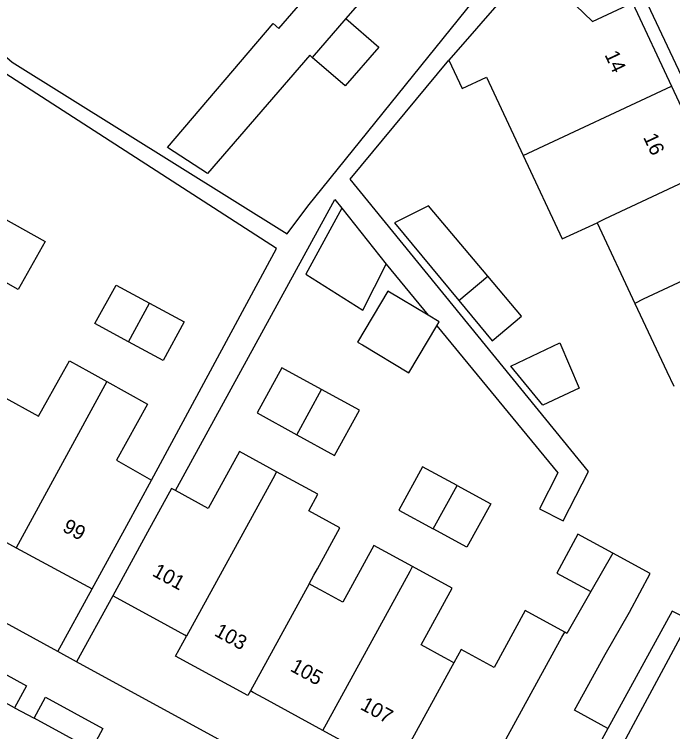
# Model space of a CAD drawing. Extents: x 158352 to 159489, y 383828 to 384597.
# Drawn here: x 159047.88 to 159093.28, y 383975.15 to 384024.65 of the extents above; entities that cross this region are included whole.
import ezdxf

# ---------------------------------------------------------------- set-up
doc = ezdxf.new("R2010")
doc.units = 0
for name, color, linetype in [('IMGEO_Pand', 7, 'Continuous'), ('IMGEO_Pand_nummerreeks', 7, 'Continuous'), ('IMGEO_Rijbaan_lokaal_open', 7, 'Continuous'), ('IMGEO_Voetpad_open', 7, 'Continuous')]:
    doc.layers.add(name, color=color, linetype=linetype)

msp = doc.modelspace()

# ---------------------------------------------------------------- linework, layer by layer
at = {"layer": 'IMGEO_Pand'}
for points in [[(159068.424, 384021.67), (159068.249, 384021.821), (159061.203, 384013.667), (159058.449, 384015.464), (159065.721, 384024.006), (159066.119, 384023.662), (159070.638, 384028.894)], [(159083.633, 384028.131), (159080.349, 384024.361), (159079.746, 384023.669), (159077.843, 384021.484)], [(159083.633, 384028.131), (159087.762, 384024.144), (159090.518, 384025.435), (159093.2, 384019.698)], [(159072.945, 384026.902), (159070.745, 384024.356)], [(159070.745, 384024.356), (159068.424, 384021.67)], [(159070.745, 384024.356), (159073.022, 384022.388), (159070.701, 384019.702), (159068.424, 384021.67)], [(159077.843, 384021.484), (159078.755, 384019.534), (159080.437, 384020.307), (159082.966, 384014.905)], [(159082.966, 384014.905), (159093.2, 384019.698)], [(159093.2, 384019.698), (159095.893, 384013.937)], [(159082.966, 384014.905), (159085.662, 384009.147), (159088.063, 384010.271)], [(159095.893, 384013.937), (159088.57, 384010.515), (159088.063, 384010.271)], [(159070.464, 384011.283), (159067.99, 384006.712), (159071.909, 384004.234), (159073.531, 384007.404)], [(159070.464, 384011.283), (159073.531, 384007.404)], [(159080.524, 384006.582), (159076.44, 384011.422), (159074.087, 384010.261), (159078.525, 384004.899)], [(159047.096, 384010.602), (159050.008, 384008.968), (159048.154, 384005.666), (159045.285, 384007.276)], [(159088.063, 384010.271), (159090.681, 384004.7)], [(159098.497, 384008.367), (159091.258, 384004.984), (159090.681, 384004.7)], [(159078.525, 384004.899), (159080.832, 384002.113), (159082.857, 384003.818), (159080.524, 384006.582)], [(159078.525, 384004.899), (159080.524, 384006.582)], [(159055.749, 384002.056), (159053.442, 384003.304), (159054.9, 384005.97), (159057.202, 384004.724)], [(159076.424, 384003.883), (159073.641, 384005.548), (159071.54, 384002.037), (159071.885, 384001.831), (159075.086, 383999.916), (159077.023, 384003.154)], [(159055.749, 384002.056), (159057.202, 384004.724)], [(159057.202, 384004.724), (159059.604, 384003.425), (159058.145, 384000.759), (159055.749, 384002.056)], [(159090.681, 384004.7), (159092.889, 384000), (159093.359, 383999)], [(159077.023, 384003.154), (159077.186, 384003.427), (159076.424, 384003.883)], [(159082.119, 384000.362), (159085.504, 384001.976), (159086.829, 383998.85), (159084.335, 383997.685), (159082.119, 384000.362)], [(159047.045, 383998.29), (159049.555, 383996.916), (159051.275, 384000), (159051.686, 384000.736), (159053.013, 384000), (159054.255, 383999.311)], [(159069.072, 383998.754), (159066.334, 384000.255), (159064.628, 383997.141), (159067.367, 383995.64)], [(159054.255, 383999.311), (159048.013, 383987.846)], [(159054.255, 383999.311), (159057.055, 383997.758), (159054.93, 383993.874), (159057.336, 383992.511)], [(159067.367, 383995.64), (159069.968, 383994.214), (159071.675, 383997.327), (159069.072, 383998.754)], [(159067.367, 383995.64), (159069.072, 383998.754)], [(159065.971, 383993.09), (159063.419, 383994.486), (159061.259, 383990.54), (159058.989, 383991.782)], [(159078.414, 383992.139), (159076.034, 383993.427), (159074.394, 383990.429), (159076.773, 383989.142)], [(159065.971, 383993.09), (159065.7, 383992.595), (159059.757, 383981.742)], [(159068.217, 383985.354), (159068.543, 383985.95), (159068.777, 383986.377), (159070.337, 383989.227), (159068.199, 383990.398), (159068.819, 383991.531), (159065.971, 383993.09)], [(159053.248, 383984.996), (159055.649, 383989.383), (159057.336, 383992.511)], [(159078.414, 383992.139), (159080.738, 383990.883), (159079.097, 383987.885), (159076.773, 383989.142)], [(159076.773, 383989.142), (159078.414, 383992.139)], [(159058.989, 383991.782), (159058.718, 383991.931), (159057.068, 383988.915), (159054.667, 383984.528)], [(159042.88, 383990.64), (159048.013, 383987.846)], [(159089.148, 383987.472), (159086.747, 383988.771), (159085.301, 383986.098), (159087.64, 383984.832)], [(159075.346, 383986.537), (159072.68, 383987.996), (159070.539, 383984.083), (159069.017, 383984.916), (159068.635, 383985.125), (159068.217, 383985.354)], [(159048.013, 383987.846), (159053.248, 383984.996)], [(159088.812, 383975.372), (159086.519, 383976.627), (159088.631, 383980.486), (159090.293, 383983.397), (159091.739, 383986.07), (159089.148, 383987.472)], [(159089.148, 383987.472), (159087.64, 383984.832)], [(159069.158, 383975.238), (159075.173, 383986.221), (159075.346, 383986.537)], [(159078.198, 383979.909), (159077.865, 383980.091), (159077.533, 383980.273), (159075.939, 383981.145), (159078.073, 383985.045), (159075.346, 383986.537)], [(159068.217, 383985.354), (159064.172, 383977.967)], [(159059.757, 383981.742), (159059.631, 383981.811), (159058.008, 383982.699), (159054.667, 383984.528)], [(159087.64, 383984.832), (159085.985, 383981.934), (159085.834, 383982.017)], [(159085.834, 383982.017), (159083.111, 383983.507), (159080.965, 383979.586), (159078.7, 383980.826), (159078.198, 383979.909)], [(159064.172, 383977.967), (159063.992, 383977.638), (159059.004, 383980.367), (159059.757, 383981.742)], [(159079.683, 383970.783), (159085.648, 383981.678), (159085.834, 383982.017)], [(159078.198, 383979.909), (159077.968, 383979.488), (159074.147, 383972.508)], [(159069.158, 383975.238), (159065.091, 383977.464), (159064.36, 383977.864), (159064.172, 383977.967)], [(159074.147, 383972.508), (159074.032, 383972.571), (159072.657, 383973.323), (159069.158, 383975.238)], [(159088.812, 383975.372), (159087.176, 383972.382), (159084.775, 383967.995)]]:
    msp.add_lwpolyline(points, dxfattribs=at)
at = {"layer": 'IMGEO_Rijbaan_lokaal_open'}
for points in [[(159047.901, 383976.804), (159043.914, 383978.973)], [(159047.901, 383976.804), (159049.247, 383976.073)], [(159053.2, 383973.922), (159049.247, 383976.073)]]:
    msp.add_lwpolyline(points, dxfattribs=at)
at = {"layer": 'IMGEO_Voetpad_open'}
for points in [[(159054.105, 384048.782), (159045, 384037.841), (159042.469, 384029.178), (159040.625, 384026.121), (159046.392, 384022.487), (159047.73, 384021.353), (159066.687, 384009.507), (159068.125, 384011.403), (159080.042, 384026.228)], [(159089.901, 384028.605), (159091.357, 384025.766), (159103.494, 384000), (159105.742, 383995.228), (159103.84, 383994.336)], [(159057.336, 383992.511), (159065.953, 384008.489), (159046.162, 384021.25), (159036.452, 384003.532)], [(159077.023, 384003.154), (159085.363, 383993.003), (159084.103, 383990.528), (159085.736, 383989.697), (159087.474, 383993.113), (159071.041, 384013.27), (159077.843, 384021.484)], [(159058.989, 383991.782), (159069.991, 384011.881), (159070.464, 384011.283)], [(159073.531, 384007.404), (159076.424, 384003.883)], [(159050.891, 383980.684), (159030.172, 383992.012)], [(159050.891, 383980.684), (159053.248, 383984.996)], [(159054.667, 383984.528), (159052.18, 383979.979)], [(159086.359, 383967.77), (159094.462, 383982.872), (159093.246, 383983.475), (159088.812, 383975.372)], [(159052.18, 383979.979), (159050.891, 383980.684)], [(159043.914, 383978.973), (159044.744, 383980.488), (159048.724, 383978.305), (159047.901, 383976.804)], [(159082.318, 383963.502), (159052.18, 383979.979)], [(159049.247, 383976.073), (159050.035, 383977.522), (159053.988, 383975.372), (159053.2, 383973.922)]]:
    msp.add_lwpolyline(points, dxfattribs=at)

# ---------------------------------------------------------------- texts
at = {"layer": 'IMGEO_Pand_nummerreeks'}
for s, rotation, p in [('14', 295.053, (159088.566, 384021.864)), ('16', 295.053, (159091.229, 384016.168)), ('99', 331.4401, (159051.134, 383989.015)), ('101', 331.3063, (159057.329, 383985.944)), ('103', 331.312, (159061.609, 383981.814)), ('105', 331.3177, (159066.839, 383979.379)), ('107', 331.3063, (159071.676, 383976.735))]:
    msp.add_text(s, height=1, rotation=rotation, dxfattribs=at).set_placement(p)

doc.saveas('drawing.dxf')
